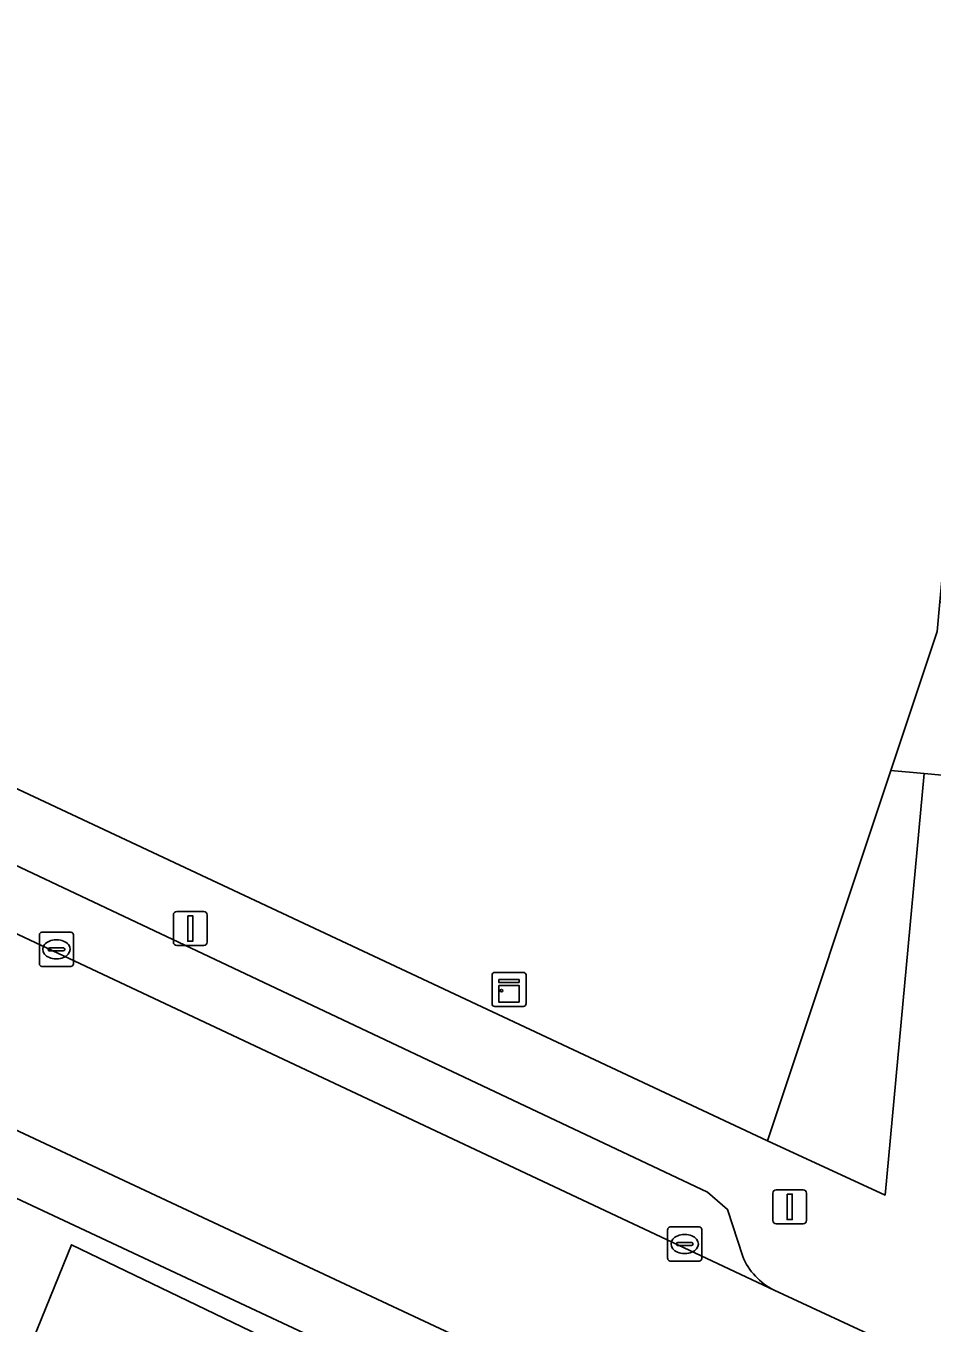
# Model space of a CAD drawing. Extents: x 159817 to 160765, y 380688 to 381638.
# Drawn here: x 160439.6 to 160466.2, y 381374.09 to 381412.17 of the extents above; entities that cross this region are included whole.
import ezdxf

# ---------------------------------------------------------------- set-up
doc = ezdxf.new("R2010")
doc.units = 0
for name, color, linetype in [('IMGEO_Groenvoorziening', 7, 'Continuous'), ('IMGEO_Kast', 7, 'Continuous'), ('IMGEO_Kolk', 7, 'Continuous'), ('IMGEO_Lichtmast', 7, 'Continuous'), ('IMGEO_Pand', 7, 'Continuous'), ('IMGEO_Parkeervlak_open', 7, 'Continuous'), ('IMGEO_Rijbaan_lokaal_open', 7, 'Continuous'), ('IMGEO_Voetpad_gesloten', 7, 'Continuous'), ('IMGEO_Voetpad_open', 7, 'Continuous')]:
    doc.layers.add(name, color=color, linetype=linetype)

msp = doc.modelspace()

# ---------------------------------------------------------------- linework, layer by layer
at = {"layer": 'IMGEO_Groenvoorziening'}
msp.add_lwpolyline([(160461.245, 381366.612), (160453.564, 381370.31), (160440.938, 381376.388), (160437.937, 381369.021), (160435.825, 381363.835), (160435.749, 381363.649), (160439.079, 381362.321), (160440.708, 381366.743), (160445.727, 381364.769), (160444.164, 381360.293), (160448.489, 381358.567), (160449.008, 381359.745), (160451.054, 381358.878), (160450.664, 381357.7), (160451.35, 381357.426), (160452.902, 381361.958), (160458.116, 381359.85), (160456.669, 381355.304), (160458.829, 381354.443), (160461.49, 381363.709), (160461.884, 381365.081)], dxfattribs=at)
at = {"layer": 'IMGEO_Kast'}
for p, q in [((160453.282, 381383.459), (160453.282, 381384.3)), ((160453.282, 381384.3), (160453.282, 381383.459)), ((160453.357, 381384.384), (160454.198, 381384.384)), ((160454.198, 381384.384), (160453.357, 381384.384)), ((160454.282, 381384.309), (160454.282, 381383.468)), ((160454.282, 381383.468), (160454.282, 381384.309)), ((160454.207, 381383.384), (160453.366, 381383.384)), ((160453.366, 381383.384), (160454.207, 381383.384))]:
    msp.add_line(p, q, dxfattribs=at)
for points in [[(160453.477, 381384.174), (160454.077, 381384.174), (160454.077, 381384.089), (160453.477, 381384.089), (160453.477, 381384.174)], [(160453.477, 381383.999), (160454.077, 381383.999), (160454.077, 381383.51), (160453.477, 381383.51), (160453.477, 381383.999)]]:
    msp.add_lwpolyline(points, dxfattribs=at)
msp.add_circle((160453.561, 381383.848), 0.0377, dxfattribs=at)
for centre, start, end in [((160453.36, 381384.306), 92.4484, 184.2845), ((160453.36, 381384.306), 92.4484, 184.2845), ((160454.204, 381384.306), 2.4484, 94.2845), ((160454.204, 381384.306), 2.4484, 94.2845), ((160453.36, 381383.462), 182.4484, 274.2845), ((160453.36, 381383.462), 182.4484, 274.2845), ((160454.204, 381383.462), 272.4484, 4.2845), ((160454.204, 381383.462), 272.4484, 4.2845)]:
    msp.add_arc(centre, 0.0779, start, end, dxfattribs=at)
at = {"layer": 'IMGEO_Kolk'}
for p, q in [((160439.997, 381384.634), (160439.997, 381385.486)), ((160440.072, 381385.56), (160440.924, 381385.56)), ((160440.485, 381385.34), (160440.51, 381385.34)), ((160440.998, 381385.486), (160440.998, 381384.634)), ((160440.256, 381385.054), (160440.256, 381385.066)), ((160440.694, 381385.017), (160440.296, 381385.017)), ((160440.299, 381385.103), (160440.697, 381385.103)), ((160440.74, 381385.066), (160440.74, 381385.054)), ((160440.924, 381384.56), (160440.072, 381384.56)), ((160440.508, 381384.78), (160440.483, 381384.78)), ((160458.436, 381375.984), (160458.436, 381376.836)), ((160458.511, 381376.91), (160459.363, 381376.91)), ((160459.437, 381376.836), (160459.437, 381375.984)), ((160458.738, 381376.453), (160459.136, 381376.453)), ((160458.924, 381376.69), (160458.949, 381376.69)), ((160458.695, 381376.404), (160458.695, 381376.416)), ((160459.133, 381376.367), (160458.735, 381376.367)), ((160458.947, 381376.13), (160458.922, 381376.13)), ((160459.179, 381376.416), (160459.179, 381376.404)), ((160459.363, 381375.91), (160458.511, 381375.91))]:
    msp.add_line(p, q, dxfattribs=at)
for points in [[(160439.997, 381384.634), (160439.997, 381385.486)], [(160440.072, 381385.56), (160440.924, 381385.56)], [(160440.998, 381385.486), (160440.998, 381384.634)], [(160440.924, 381384.56), (160440.072, 381384.56)], [(160458.436, 381375.984), (160458.436, 381376.836)], [(160458.511, 381376.91), (160459.363, 381376.91)], [(160459.437, 381376.836), (160459.437, 381375.984)], [(160459.363, 381375.91), (160458.511, 381375.91)]]:
    msp.add_lwpolyline(points, dxfattribs=at)
for centre, radius, start, end in [((160440.074, 381385.484), 0.0765, 91.552, 178.448), ((160440.074, 381385.484), 0.0765, 91.552, 178.448), ((160440.922, 381385.484), 0.0765, 1.552, 88.448), ((160440.922, 381385.484), 0.0765, 1.552, 88.448), ((160440.296, 381385.063), 0.0403, 85.8775, 175.7526), ((160440.293, 381385.053), 0.0366, 178.938, 274.7102), ((160440.697, 381385.06), 0.043, 264.8664, 352.4533), ((160440.701, 381385.065), 0.0386, 1.7309, 96.639), ((160440.074, 381384.636), 0.0765, 181.552, 268.448), ((160440.074, 381384.636), 0.0765, 181.552, 268.448), ((160440.922, 381384.636), 0.0765, 271.552, 358.448), ((160440.922, 381384.636), 0.0765, 271.552, 358.448), ((160458.513, 381376.834), 0.0765, 91.552, 178.448), ((160458.513, 381376.834), 0.0765, 91.552, 178.448), ((160459.361, 381376.834), 0.0765, 1.552, 88.448), ((160459.361, 381376.834), 0.0765, 1.552, 88.448), ((160458.735, 381376.413), 0.0403, 85.8775, 175.7526), ((160459.14, 381376.415), 0.0386, 1.7309, 96.639), ((160458.732, 381376.403), 0.0366, 178.938, 274.7102), ((160459.136, 381376.41), 0.043, 264.8664, 352.4533), ((160458.513, 381375.986), 0.0765, 181.552, 268.448), ((160458.513, 381375.986), 0.0765, 181.552, 268.448), ((160459.361, 381375.986), 0.0765, 271.552, 358.448), ((160459.361, 381375.986), 0.0765, 271.552, 358.448)]:
    msp.add_arc(centre, radius, start, end, dxfattribs=at)
for centre, major_axis, ratio, start_param, end_param in [((160440.484, 381385.06), (-0.387, 0.002), 0.722429, 4.712389, 7.853982), ((160440.509, 381385.06), (-0.39, 0.002), 0.717154, 1.570796, 4.712389), ((160458.923, 381376.41), (-0.387, 0.002), 0.722429, 4.712389, 7.853982), ((160458.948, 381376.41), (-0.39, 0.002), 0.717154, 1.570796, 4.712389)]:
    msp.add_ellipse(centre, major_axis=major_axis, ratio=ratio, start_param=start_param, end_param=end_param, dxfattribs=at)
at = {"layer": 'IMGEO_Lichtmast'}
for p, q in [((160443.929, 381385.273), (160443.929, 381386.073)), ((160443.929, 381386.073), (160443.929, 381385.273)), ((160444.029, 381386.173), (160444.819, 381386.173)), ((160444.819, 381386.173), (160444.029, 381386.173)), ((160444.919, 381386.073), (160444.919, 381385.273)), ((160444.919, 381385.273), (160444.919, 381386.073)), ((160444.819, 381385.173), (160444.029, 381385.173)), ((160444.029, 381385.173), (160444.819, 381385.173)), ((160461.623, 381378.001), (160462.413, 381378.001)), ((160462.413, 381378.001), (160461.623, 381378.001)), ((160461.523, 381377.101), (160461.523, 381377.901)), ((160461.523, 381377.901), (160461.523, 381377.101)), ((160462.513, 381377.901), (160462.513, 381377.101)), ((160462.513, 381377.101), (160462.513, 381377.901)), ((160462.413, 381377.001), (160461.623, 381377.001)), ((160461.623, 381377.001), (160462.413, 381377.001))]:
    msp.add_line(p, q, dxfattribs=at)
for points in [[(160444.349, 381386.048), (160444.499, 381386.048), (160444.499, 381385.298), (160444.349, 381385.298), (160444.349, 381386.048)], [(160461.943, 381377.876), (160462.093, 381377.876), (160462.093, 381377.126), (160461.943, 381377.126), (160461.943, 381377.876)]]:
    msp.add_lwpolyline(points, dxfattribs=at)
for centre, start, end in [((160444.029, 381386.073), 90, 180), ((160444.029, 381386.073), 90, 180), ((160444.819, 381386.073), 0, 90), ((160444.819, 381386.073), 360, 90), ((160444.029, 381385.273), 180, 270), ((160444.029, 381385.273), 180, 270), ((160444.819, 381385.273), 270, 0), ((160444.819, 381385.273), 270, 0), ((160461.623, 381377.901), 90, 180), ((160461.623, 381377.901), 90, 180), ((160462.413, 381377.901), 0, 90), ((160462.413, 381377.901), 360, 90), ((160461.623, 381377.101), 180, 270), ((160461.623, 381377.101), 180, 270), ((160462.413, 381377.101), 270, 0), ((160462.413, 381377.101), 270, 0)]:
    msp.add_arc(centre, 0.1, start, end, dxfattribs=at)
at = {"layer": 'IMGEO_Pand'}
msp.add_lwpolyline([(160470.138, 381435.503), (160446.223, 381440.255), (160431.142, 381447.393), (160387.295, 381462.537), (160368.778, 381422.881), (160461.365, 381379.442), (160464.986, 381390.306), (160466.349, 381394.394), (160466.429, 381395.263)], close=True, dxfattribs=at)
at = {"layer": 'IMGEO_Parkeervlak_open'}
for points in [[(160459.608, 381377.929), (160424.983, 381394.29), (160384.797, 381413.114)], [(160366.279, 381411.994), (160455.578, 381370.136)], [(160415.862, 381396.548), (160461.562, 381375.055)], [(160459.014, 381370.525), (160413.575, 381391.807), (160409.261, 381393.813)], [(160460.193, 381377.425), (160459.608, 381377.929)], [(160460.641, 381376.046), (160460.193, 381377.425)]]:
    msp.add_lwpolyline(points, dxfattribs=at)
msp.add_arc((160462.417, 381376.773), 1.92, 202.2698, 243.5368, dxfattribs=at)
at = {"layer": 'IMGEO_Rijbaan_lokaal_open'}
for points in [[(160497.333, 381408.087), (160497.488, 381416.523), (160489.888, 381416.643), (160489.413, 381393.064), (160484.685, 381393.508), (160480.088, 381393.94), (160476.083, 381394.332), (160468.316, 381395.081), (160466.429, 381395.263), (160466.349, 381394.394), (160464.986, 381390.306), (160465.963, 381390.218), (160467.859, 381390.049), (160476.015, 381389.322), (160480.064, 381388.893), (160482.887, 381388.593), (160483.207, 381388.564)], [(160415.862, 381396.548), (160413.575, 381391.807), (160459.014, 381370.525)], [(160467.81, 381372.74), (160466.996, 381372.138), (160465.399, 381373.275), (160461.562, 381375.055), (160415.862, 381396.548)]]:
    msp.add_lwpolyline(points, dxfattribs=at)
at = {"layer": 'IMGEO_Voetpad_gesloten'}
msp.add_lwpolyline([(160465.963, 381390.218), (160464.986, 381390.306), (160461.365, 381379.442), (160464.819, 381377.845)], close=True, dxfattribs=at)
at = {"layer": 'IMGEO_Voetpad_open'}
for points in [[(160471.329, 381366.049), (160477.319, 381370.493), (160474.447, 381374.643), (160473.977, 381374.341), (160472.775, 381375.942), (160471.149, 381374.759), (160466.63, 381376.874), (160467.859, 381390.049), (160465.963, 381390.218), (160464.819, 381377.845), (160461.365, 381379.442), (160368.778, 381422.881)], [(160384.797, 381413.114), (160424.983, 381394.29), (160459.608, 381377.929), (160460.193, 381377.425), (160460.641, 381376.046)], [(160455.578, 381370.136), (160366.279, 381411.994)], [(160437.937, 381369.021), (160440.938, 381376.388), (160453.564, 381370.31), (160461.245, 381366.612)], [(160461.562, 381375.055), (160465.399, 381373.275), (160466.996, 381372.138), (160467.81, 381372.74)]]:
    msp.add_lwpolyline(points, dxfattribs=at)
msp.add_arc((160462.417, 381376.773), 1.92, 202.2698, 243.5368, dxfattribs=at)

doc.saveas('drawing.dxf')
